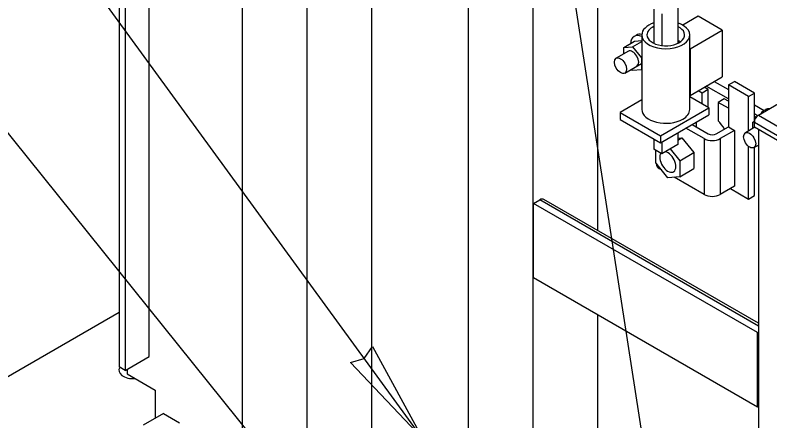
# Model space of a CAD drawing. Extents: x 99862 to 103151, y 100000 to 105076.
# Drawn here: x 101300.8 to 101466.2, y 101609.4 to 101698.3 of the extents above; entities that cross this region are included whole.
import ezdxf

# ---------------------------------------------------------------- set-up
doc = ezdxf.new("R2010")
doc.units = 0
for name, color, linetype in [('Level 15', 7, 'Continuous'), ('Level 3', 7, 'Continuous'), ('Level 5', 7, 'Continuous'), ('Level 6', 7, 'Continuous')]:
    doc.layers.add(name, color=color, linetype=linetype)

msp = doc.modelspace()

# ---------------------------------------------------------------- linework, layer by layer
at = {"layer": 'Level 15'}
for p, q in [((101390.12, 101605.45), (101224.01, 101833.58)), ((101446.1, 101554.81), (101406.6, 101810.89)), ((101366.49, 101588.8), (101224.01, 101766.03))]:
    msp.add_line(p, q, dxfattribs=at)
msp.add_lwpolyline([(101390.12, 101605.45), (101374.27, 101622.14), (101377.31, 101623.05), (101379.1, 101625.66)], close=True, dxfattribs=at)
at = {"layer": 'Level 3'}
msp.add_line((101101.51, 101504.99), (101323.59, 101633.2), dxfattribs=at)
msp.add_ellipse((101326.68, 101620.44), major_axis=(-3.12, 0), ratio=0.57735, start_param=5.909304, end_param=7.995879, dxfattribs=at)
at = {"layer": 'Level 5'}
for p, q in [((101323.59, 101754.11), (101323.59, 101633.2)), ((101324.91, 101753.35), (101324.91, 101620.44)), ((101330.21, 101623.51), (101330.21, 101750.28)), ((101350.59, 101738.52), (101350.59, 101574.23)), ((101364.73, 101730.36), (101364.73, 101566.07)), ((101428.37, 101723.21), (101428.37, 101651.13)), ((101378.87, 101722.19), (101378.87, 101601.01)), ((101400.09, 101709.94), (101400.09, 101545.62)), ((101446, 101706.69), (101446, 101692.11)), ((101414.23, 101702.8), (101414.23, 101537.46)), ((101440.7, 101699.54), (101440.7, 101692.11)), ((101442.47, 101698.52), (101442.47, 101691.61)), ((101436.9, 101693.87), (101436.44, 101693.61)), ((101434.13, 101691.15), (101436.52, 101692.53)), ((101436.09, 101691.32), (101438.1, 101692.49)), ((101436.52, 101692.53), (101438.1, 101692.67)), ((101435.15, 101690.34), (101432.5, 101688.81)), ((101434.13, 101691.15), (101436.09, 101691.32)), ((101434.13, 101689.75), (101434.13, 101691.15)), ((101435.15, 101690.34), (101435.15, 101690.34)), ((101436.09, 101691.32), (101438.05, 101688.89)), ((101438.05, 101688.89), (101438.1, 101688.92)), ((101438.05, 101688.89), (101438.05, 101686.28)), ((101434.38, 101685.56), (101438.05, 101687.68)), ((101437.03, 101687.09), (101438.05, 101687.68)), ((101436.09, 101686.11), (101435.85, 101686.41)), ((101438.05, 101686.28), (101436.09, 101686.11)), ((101438.05, 101686.28), (101438.1, 101686.31)), ((101453.96, 101683.72), (101457.05, 101681.94)), ((101451.31, 101681.17), (101450.42, 101681.68)), ((101452.63, 101681.94), (101451.31, 101681.17)), ((101452.63, 101681.94), (101451.75, 101682.45)), ((101457.05, 101679.9), (101452.19, 101682.7)), ((101452.63, 101678.06), (101452.63, 101681.94)), ((101451.31, 101678.82), (101451.31, 101681.17)), ((101456.17, 101679.9), (101454.84, 101679.13)), ((101457.05, 101679.39), (101456.17, 101679.9)), ((101454.84, 101679.13), (101454.84, 101675.13)), ((101457.05, 101677.85), (101454.84, 101679.13)), ((101462.8, 101678.62), (101464.92, 101677.39)), ((101463.63, 101676.32), (101469.82, 101679.89)), ((101463.46, 101676.2), (101462.75, 101676.61)), ((101465.19, 101677.54), (101464.73, 101677.28)), ((101462.42, 101674.82), (101462.77, 101675.03)), ((101463.15, 101675.87), (101462.8, 101676.07)), ((101463.63, 101676.32), (101561.3, 101619.93)), ((101462.88, 101673.69), (101460.78, 101672.48)), ((101462.42, 101674.82), (101462.75, 101674.85)), ((101462.42, 101673.42), (101462.42, 101674.82)), ((101462.75, 101673.76), (101462.75, 101674.79)), ((101462.75, 101674.79), (101560.42, 101618.4)), ((101462.75, 101673.76), (101560.42, 101617.38)), ((101446, 101672.5), (101446, 101669.94)), ((101463.63, 101673.25), (101463.63, 101542.16)), ((101440.7, 101671.17), (101440.7, 101668.92)), ((101442.47, 101670.46), (101442.47, 101667.9)), ((101446, 101671.31), (101446.89, 101671.39)), ((101446, 101670.88), (101446.89, 101671.39)), ((101446.89, 101671.39), (101449.5, 101668.14)), ((101442.47, 101667.9), (101440.7, 101668.92)), ((101441.18, 101665.88), (101441.18, 101668.65)), ((101446, 101669.94), (101442.47, 101667.9)), ((101444.3, 101668.96), (101446.41, 101666.35)), ((101462.66, 101669.23), (101463.63, 101669.79)), ((101446.41, 101666.35), (101449.5, 101668.14)), ((101449.5, 101668.14), (101449.5, 101664.65)), ((101443.79, 101662.64), (101441.18, 101665.88)), ((101446.41, 101666.35), (101446.41, 101662.87)), ((101446.41, 101662.87), (101449.5, 101664.65)), ((101446.41, 101662.87), (101443.79, 101662.64)), ((101414.4, 101657.03), (101415.73, 101657.79)), ((101463.46, 101628.7), (101414.4, 101657.03)), ((101414.4, 101640.7), (101414.4, 101657.03)), ((101463.63, 101630.13), (101415.73, 101657.79)), ((101463.63, 101630.77), (101416.67, 101657.88)), ((101463.46, 101612.37), (101414.4, 101640.7)), ((101323.59, 101633.2), (101323.59, 101621.21)), ((101428.37, 101632.63), (101428.37, 101607.42)), ((101463.46, 101628.7), (101463.63, 101628.8)), ((101463.46, 101612.37), (101463.46, 101628.7)), ((101324.91, 101620.44), (101330.21, 101623.51)), ((101324.91, 101620.44), (101323.59, 101621.21)), ((101325.35, 101620.7), (101325.35, 101619.68)), ((101325.35, 101619.68), (101331.54, 101616.11)), ((101331.54, 101616.11), (101331.54, 101609.98)), ((101463.63, 101612.47), (101463.46, 101612.37)), ((101333.31, 101611), (101328.89, 101608.45)), ((101333.31, 101611), (101336.84, 101608.96))]:
    msp.add_line(p, q, dxfattribs=at)
for centre, major_axis, start_param, end_param in [((101438.47, 101690.09), (2.03, -3.52), 2.485774, 3.848874), ((101438.93, 101690.36), (2.03, -3.52), 2.649038, 3.141605), ((101436.09, 101688.72), (0.94, -1.62), 6.283164, 9.42472), ((101436.09, 101688.72), (0.94, -1.62), 3.141535, 3.141651), ((101466.76, 101673.76), (2.03, -3.52), 2.763692, 3.519493), ((101467.22, 101674.03), (2.03, -3.52), 2.763692, 3.141605), ((101453.07, 101671.48), (3.13, -5.41), 1.570796, 1.944678), ((101463.63, 101675.3), (-0.63, -1.08), 3.926991, 5.497787), ((101454.4, 101672.24), (3.13, -5.41), 3.926991, 4.128349), ((101443.79, 101666.12), (1.25, -2.17), 3.403392, 8.938083), ((101415.73, 101656.26), (0.94, 1.62), 6.283138, 7.068583)]:
    msp.add_ellipse(centre, major_axis=major_axis, ratio=0.57735, start_param=start_param, end_param=end_param, dxfattribs=at)
for centre, major_axis in [((101433.44, 101687.19), (-0.94, 1.62)), ((101461.72, 101670.86), (0.94, -1.62))]:
    msp.add_ellipse(centre, major_axis=major_axis, ratio=0.57735, dxfattribs=at)
at = {"layer": 'Level 6'}
for p, q in [((101450.42, 101698.01), (101447.06, 101696.07)), ((101455.73, 101694.95), (101450.42, 101698.01)), ((101448.66, 101690.87), (101455.73, 101694.95)), ((101455.73, 101694.95), (101455.73, 101684.74)), ((101438.1, 101693.93), (101438.1, 101677.6)), ((101448.6, 101677.6), (101448.6, 101693.93)), ((101446, 101692.4), (101446.27, 101692.25)), ((101448.6, 101690.9), (101448.6, 101680.69)), ((101448.6, 101690.9), (101448.66, 101690.87)), ((101448.66, 101690.87), (101448.66, 101680.66)), ((101448.66, 101680.66), (101455.73, 101684.74)), ((101457.05, 101682.96), (101458.38, 101683.72)), ((101462.8, 101681.17), (101458.38, 101683.72)), ((101461.47, 101680.41), (101457.05, 101682.96)), ((101457.05, 101682.96), (101457.05, 101673.77)), ((101448.6, 101680.69), (101448.66, 101680.66)), ((101452.81, 101677.96), (101448.6, 101680.39)), ((101461.47, 101680.41), (101462.8, 101681.17)), ((101461.47, 101672.88), (101461.47, 101680.41)), ((101462.8, 101675.14), (101462.8, 101681.17)), ((101438.1, 101679.67), (101433.36, 101676.94)), ((101433.36, 101676.94), (101433.36, 101675.41)), ((101433.36, 101676.94), (101442.2, 101671.83)), ((101442.2, 101671.83), (101452.81, 101677.96)), ((101452.81, 101677.96), (101452.81, 101676.43)), ((101433.36, 101675.41), (101442.2, 101670.3)), ((101442.2, 101670.3), (101452.81, 101676.43)), ((101451.75, 101671.22), (101447.77, 101673.52)), ((101449.1, 101674.28), (101452.63, 101672.24)), ((101454.4, 101672.24), (101457.05, 101673.77)), ((101457.05, 101673.77), (101458.38, 101673.01)), ((101442.2, 101671.83), (101442.2, 101670.3)), ((101458.38, 101673.01), (101455.28, 101671.22)), ((101458.38, 101673.01), (101458.38, 101660.76)), ((101451.75, 101671.22), (101451.75, 101658.97)), ((101455.28, 101671.22), (101455.28, 101658.97)), ((101461.47, 101657.95), (101461.47, 101669.5)), ((101462.8, 101658.72), (101462.8, 101669.31)), ((101441.29, 101665.75), (101441.29, 101665.61)), ((101442.03, 101664.83), (101442.03, 101664.59)), ((101442.4, 101664.37), (101442.03, 101664.59)), ((101451.75, 101658.97), (101445.19, 101662.76)), ((101458.38, 101660.76), (101455.28, 101658.97)), ((101457.49, 101660.25), (101461.47, 101657.95)), ((101461.47, 101657.95), (101462.8, 101658.72))]:
    msp.add_line(p, q, dxfattribs=at)
for centre, major_axis, start_param, end_param in [((101443.35, 101693.93), (5.25, 0), 2.100267, 3.141593), ((101443.35, 101693.93), (5.25, 0), 3.141593, 7.324511), ((101443.35, 101693.93), (4.12, 0), 2.269995, 3.14158), ((101443.35, 101693.93), (4.12, 0), 3.14158, 7.154783), ((101443.35, 101690.87), (4.12, 0), 0.699199, 0.871598), ((101443.35, 101677.6), (5.25, 0), 3.14158, 5.497787), ((101443.35, 101677.6), (5.25, 0), 5.497787, 6.283191), ((101453.52, 101672.75), (-1.25, 0), 0.785398, 2.356194), ((101453.52, 101672.24), (-2.5, 0), 0.785398, 2.356194), ((101443.79, 101665.61), (-2.5, 0), 0, 0.785398), ((101453.52, 101659.99), (-2.5, 0), 0.785398, 2.356194)]:
    msp.add_ellipse(centre, major_axis=major_axis, ratio=0.57735, start_param=start_param, end_param=end_param, dxfattribs=at)

doc.saveas('drawing.dxf')
